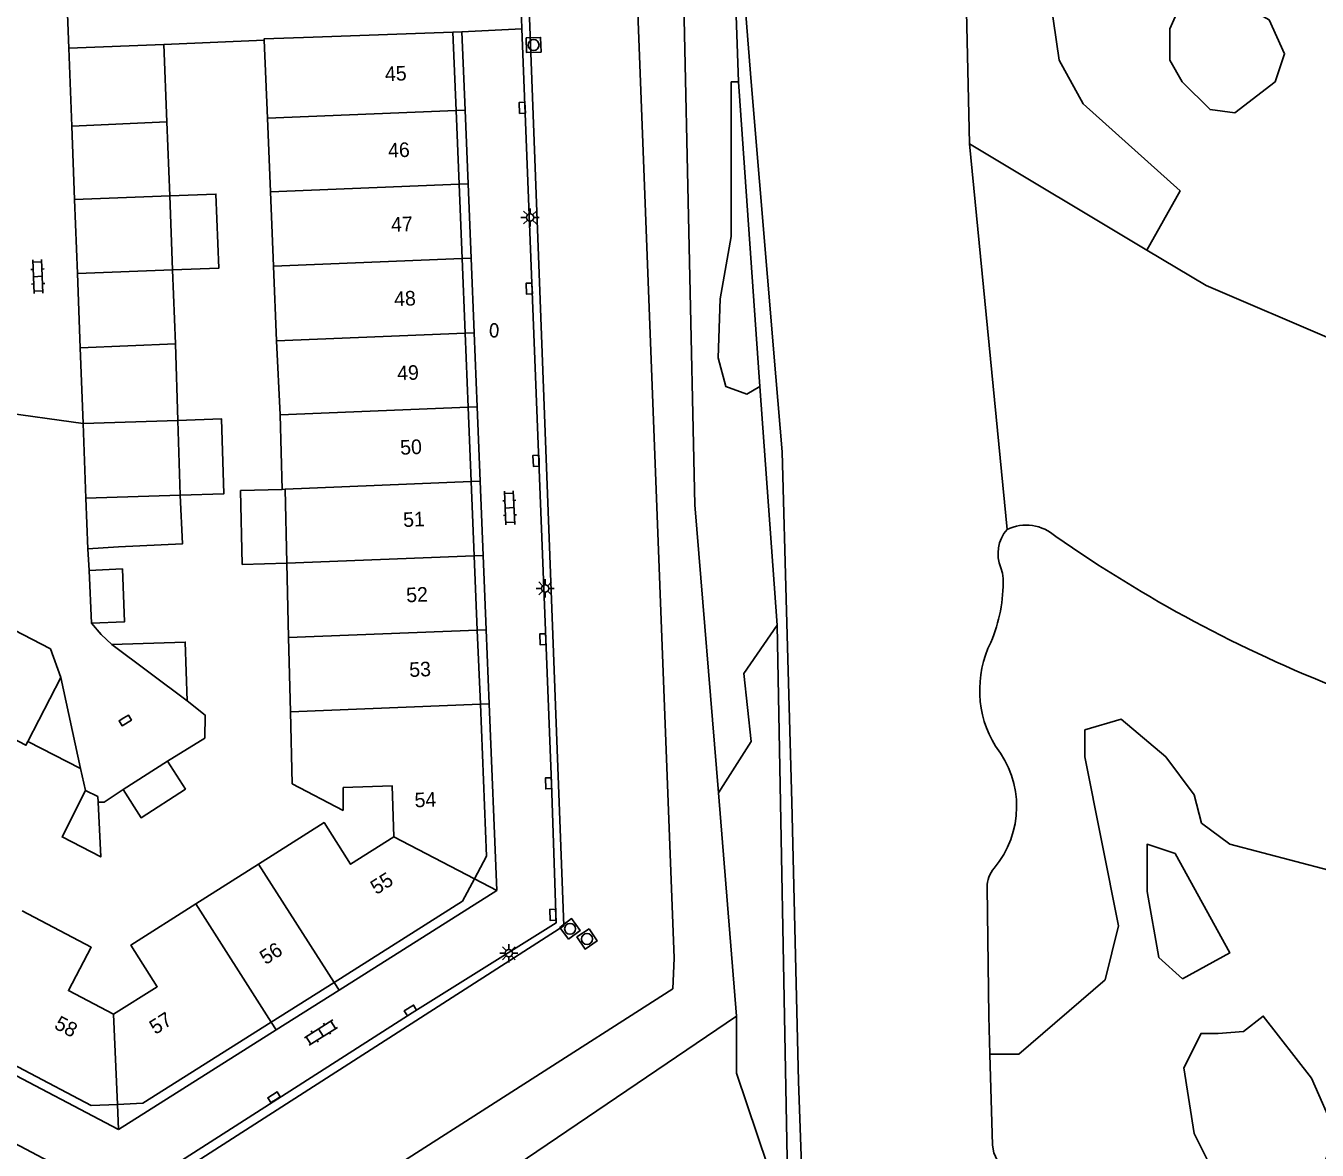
# Model space of a CAD drawing. Extents: x 124000 to 128010, y 398999 to 403000.
# Drawn here: x 127017.1 to 127105.7, y 399818 to 399895.1 of the extents above; entities that cross this region are included whole.
import ezdxf

# ---------------------------------------------------------------- set-up
doc = ezdxf.new("R2010")
doc.units = 0
for name, color, linetype in [('gg-afsc-erfafscheiding', 7, 'Continuous'), ('gg-afsc-hekwerk', 7, 'Continuous'), ('gg-afsc-muur', 7, 'Continuous'), ('gg-anno-huisnummerreeks BGT', 7, 'Continuous'), ('gg-bbg-bijgebouw', 7, 'Continuous'), ('gg-bbg-gedigitaliseerde bebouwing', 7, 'Continuous'), ('gg-bbg-gedigitaliseerde bijgebouw', 7, 'Continuous'), ('gg-bbg-hoofdgebouw', 7, 'Continuous'), ('gg-bbg-luifel en loopbrug', 7, 'Continuous'), ('gg-bbg-onder overbouw', 7, 'Continuous'), ('gg-bbg-pand overbouw', 7, 'Continuous'), ('gg-bbg-tussenscheiding', 7, 'Continuous'), ('gg-bbg-tussenscheiding niveau 01', 7, 'Continuous'), ('gg-knt-verharding', 7, 'Continuous'), ('gg-kntw-bovenkant insteek waterloop', 7, 'Continuous'), ('gt-grn-groengrens', 7, 'Continuous'), ('gt-grn-vlakafsluiter', 7, 'Continuous'), ('gt-grn-weggrens', 7, 'Continuous'), ('gt-symb-brandkraan', 7, 'Continuous'), ('gt-symb-klinker verharding', 7, 'Continuous'), ('gt-symb-kolk', 7, 'Continuous'), ('gt-symb-lichtmast', 7, 'Continuous'), ('gt-symb-rioolschacht', 7, 'Continuous'), ('gx-grn-maaiveld', 7, 'Continuous')]:
    doc.layers.add(name, color=color, linetype=linetype)

# ---------------------------------------------------------------- blocks, each defined once
blk = doc.blocks.new('gt0-LMAST')
at = {"layer": 'gt-symb-lichtmast'}
for p, q in [((-0.182, 0.173), (-0.447, 0.438)), ((-0.005, 0.246), (-0.005, 0.621)), ((0.172, 0.173), (0.437, 0.438)), ((-0.255, -0.004), (-0.63, -0.004)), ((-0.182, -0.181), (-0.447, -0.446)), ((-0.005, -0.254), (-0.005, -0.629)), ((0.437, -0.446), (0.172, -0.181)), ((0.245, -0.004), (0.62, -0.004))]:
    blk.add_line(p, q, dxfattribs=at)
blk.add_circle((-0.005, -0.004), 0.25, dxfattribs=at)
blk = doc.blocks.new('gt0-RS')
at = {"layer": 'gt-symb-rioolschacht'}
blk.add_lwpolyline([(-0.5, -0.5), (0.5, -0.5), (0.5, 0.5), (-0.5, 0.5)], close=True, dxfattribs=at)
blk.add_circle((0, 0), 0.375, dxfattribs=at)
blk = doc.blocks.new('gt0-KOLK')
at = {"layer": 'gt-symb-kolk'}
blk.add_lwpolyline([(0, 0), (0.375, 0), (0.375, 0.4), (-0.375, 0.4), (-0.375, 0), (0, 0)], dxfattribs=at)
blk = doc.blocks.new('gt0-KL1')
at = {"layer": 'gt-symb-klinker verharding'}
for p, q in [((-1.15, 0.3), (1.15, 0.3)), ((-1, -0.3), (-1, 0.3)), ((-0.5, 0.3), (-0.5, 0.45)), ((0, -0.3), (0, 0.3)), ((0.5, 0.3), (0.5, 0.45)), ((1, -0.3), (1, 0.3)), ((-1.15, -0.3), (1.15, -0.3)), ((-0.5, -0.45), (-0.5, -0.3)), ((0.5, -0.45), (0.5, -0.3))]:
    blk.add_line(p, q, dxfattribs=at)
blk = doc.blocks.new('gt0-BR')
at = {"layer": 'gt-symb-brandkraan'}
for centre, radius, start, end in [((-0.244, 0), 0.206, 107.56694, 252.43307), ((0.599, -2.664), 3, 106.89205, 107.56694), ((0, -0.691), 0.938, 73.10799, 106.89205), ((-0.599, -2.664), 3, 72.43309, 73.10799), ((0.244, 0), 0.206, 287.56695, 72.43309), ((0.599, 2.664), 3, 252.43307, 253.10797), ((0, 0.691), 0.938, 253.10797, 286.89206), ((-0.599, 2.664), 3, 286.89206, 287.56695)]:
    blk.add_arc(centre, radius, start, end, dxfattribs=at)

msp = doc.modelspace()

# ---------------------------------------------------------------- linework, layer by layer
at = {"layer": 'gg-afsc-erfafscheiding'}
for p, q in [((127033.438, 399894.099), (127026.545, 399893.813)), ((127020.829, 399844.155), (127021.178, 399842.635))]:
    msp.add_line(p, q, dxfattribs=at)
for points in [[(127021.592, 399854.117), (127022.236, 399853.335), (127022.984, 399852.641)], [(127028.154, 399848.778), (127029.38, 399847.811), (127029.351, 399846.228), (127026.804, 399844.657)], [(127023.745, 399842.713), (127022.444, 399841.834), (127022.033, 399841.831)]]:
    msp.add_lwpolyline(points, dxfattribs=at)
at = {"layer": 'gg-afsc-hekwerk'}
msp.add_line((127021.867, 399803.719), (127061.465, 399829.027), dxfattribs=at)
msp.add_line((127021.867, 399803.719), (127061.465, 399829.027), dxfattribs=at)
msp.add_lwpolyline([(127056.649, 399959.085), (127061.561, 399831.145), (127061.465, 399829.027)], dxfattribs=at)
msp.add_lwpolyline([(127056.649, 399959.085), (127061.561, 399831.145), (127061.465, 399829.027)], dxfattribs=at)
at = {"layer": 'gg-afsc-muur'}
msp.add_line((127021.422, 399857.729), (127021.326, 399859.202), dxfattribs=at)
at = {"layer": 'gg-bbg-bijgebouw'}
for p, q in [((127026.545, 399893.813), (127020.038, 399893.552)), ((127020.238, 399888.214), (127020.038, 399893.552)), ((127020.427, 399883.168), (127020.238, 399888.214)), ((127020.618, 399878.091), (127020.427, 399883.168)), ((127020.809, 399873), (127020.618, 399878.091)), ((127020.809, 399873), (127021.003, 399867.814)), ((127021.195, 399862.683), (127021.003, 399867.814)), ((127021.326, 399859.202), (127021.195, 399862.683)), ((127021.422, 399857.729), (127021.592, 399854.117)), ((127022.984, 399852.641), (127028.154, 399848.778)), ((127019.486, 399850.395), (127017.222, 399846.003)), ((127020.829, 399844.155), (127019.486, 399850.395)), ((127017.222, 399846.003), (127020.829, 399844.155)), ((127026.804, 399844.657), (127023.745, 399842.713))]:
    msp.add_line(p, q, dxfattribs=at)
for points in [[(127022.984, 399852.641), (127028.015, 399852.821), (127028.154, 399848.778)], [(127021.178, 399842.635), (127019.566, 399839.452), (127022.22, 399838.076), (127022.033, 399841.831)], [(127022.033, 399841.831), (127022.02, 399842.214), (127021.178, 399842.635)]]:
    msp.add_lwpolyline(points, dxfattribs=at)
at = {"layer": 'gg-bbg-gedigitaliseerde bebouwing'}
for p, q in [((127033.438, 399894.099), (127033.656, 399888.762)), ((127033.656, 399888.762), (127033.863, 399883.696)), ((127033.863, 399883.696), (127034.071, 399878.601)), ((127034.071, 399878.601), (127034.28, 399873.485)), ((127034.28, 399873.485), (127034.533, 399868.412)), ((127034.859, 399863.299), (127034.66, 399863.291)), ((127034.859, 399863.299), (127034.984, 399858.221)), ((127034.984, 399858.221), (127035.109, 399853.134)), ((127035.109, 399853.134), (127035.234, 399848.033)), ((127035.234, 399848.033), (127035.356, 399843.089)), ((127038.852, 399841.266), (127035.356, 399843.089)), ((127038.852, 399842.84), (127038.852, 399841.266)), ((127033.04, 399837.58), (127028.732, 399834.851))]:
    msp.add_line(p, q, dxfattribs=at)
for points in [[(127038.852, 399842.84), (127042.205, 399842.966), (127042.332, 399839.452)], [(127042.332, 399839.452), (127039.354, 399837.573), (127037.543, 399840.433), (127033.04, 399837.58)], [(127028.732, 399834.851), (127024.285, 399832.034), (127026.093, 399829.178), (127023.101, 399827.281)], [(127023.101, 399827.281), (127020.002, 399828.908), (127021.57, 399831.887), (127016.819, 399834.389)]]:
    msp.add_lwpolyline(points, dxfattribs=at)
at = {"layer": 'gg-bbg-gedigitaliseerde bijgebouw'}
for p, q in [((127026.545, 399893.813), (127026.75, 399888.494)), ((127026.75, 399888.494), (127026.945, 399883.427)), ((127026.945, 399883.427), (127027.141, 399878.341)), ((127027.141, 399878.341), (127027.336, 399873.281)), ((127027.336, 399873.281), (127027.508, 399868.027)), ((127027.508, 399868.027), (127027.668, 399862.895)), ((127021.326, 399859.202), (127023.432, 399859.34))]:
    msp.add_line(p, q, dxfattribs=at)
for points in [[(127027.668, 399862.895), (127027.825, 399859.546), (127023.432, 399859.34)], [(127021.592, 399854.117), (127023.854, 399854.208), (127023.707, 399857.833), (127021.422, 399857.729)], [(127023.745, 399842.713), (127024.981, 399840.762), (127028.03, 399842.727), (127026.804, 399844.657)]]:
    msp.add_lwpolyline(points, dxfattribs=at)
at = {"layer": 'gg-bbg-hoofdgebouw'}
for p, q in [((127046.377, 399894.648), (127036.786, 399894.323)), ((127034.66, 399863.291), (127034.533, 399868.412))]:
    msp.add_line(p, q, dxfattribs=at)
msp.add_lwpolyline([(127036.786, 399894.323), (127033.434, 399894.209), (127033.438, 399894.099)], dxfattribs=at)
at = {"layer": 'gg-bbg-luifel en loopbrug'}
msp.add_line((127034.66, 399863.291), (127031.798, 399863.221), dxfattribs=at)
for points in [[(127026.945, 399883.427), (127030.116, 399883.549), (127030.312, 399878.463), (127027.141, 399878.341)], [(127027.668, 399862.895), (127030.667, 399862.988), (127030.507, 399868.12), (127027.508, 399868.027)], [(127031.798, 399863.221), (127031.923, 399858.146), (127034.984, 399858.221)], [(127019.486, 399850.395), (127018.778, 399852.345), (127015.629, 399853.98)], [(127012.555, 399848.105), (127017.088, 399845.745), (127017.222, 399846.003)]]:
    msp.add_lwpolyline(points, dxfattribs=at)
at = {"layer": 'gg-bbg-onder overbouw'}
for p, q in [((127046.377, 399894.648), (127046.596, 399889.29)), ((127046.596, 399889.29), (127046.803, 399884.224)), ((127046.803, 399884.224), (127047.011, 399879.129)), ((127047.011, 399879.129), (127047.22, 399874.014)), ((127047.22, 399874.014), (127047.427, 399868.938)), ((127047.427, 399868.938), (127047.636, 399863.822)), ((127047.636, 399863.822), (127047.844, 399858.735)), ((127047.844, 399858.735), (127048.052, 399853.641)), ((127048.052, 399853.641), (127048.259, 399848.556)), ((127038.222, 399829.475), (127033.912, 399826.749))]:
    msp.add_line(p, q, dxfattribs=at)
for points in [[(127048.259, 399848.556), (127048.685, 399838.135), (127047.85, 399836.58)], [(127047.85, 399836.58), (127047.028, 399835.046), (127038.222, 399829.475)], [(127033.912, 399826.749), (127025.103, 399821.177), (127023.36, 399821.103)], [(127023.36, 399821.103), (127021.558, 399821.027), (127012.353, 399825.868)]]:
    msp.add_lwpolyline(points, dxfattribs=at)
at = {"layer": 'gg-bbg-pand overbouw'}
for p, q in [((127046.377, 399894.648), (127046.993, 399894.674)), ((127046.993, 399894.674), (127047.211, 399889.315)), ((127047.211, 399889.315), (127047.418, 399884.249)), ((127047.418, 399884.249), (127047.626, 399879.154)), ((127047.626, 399879.154), (127047.834, 399874.039)), ((127047.834, 399874.039), (127048.041, 399868.963)), ((127048.041, 399868.963), (127048.25, 399863.847)), ((127048.25, 399863.847), (127048.457, 399858.76)), ((127048.457, 399858.76), (127048.665, 399853.665)), ((127048.665, 399853.665), (127048.872, 399848.581)), ((127048.872, 399848.581), (127049.394, 399835.776)), ((127049.394, 399835.776), (127038.566, 399828.937)), ((127038.566, 399828.937), (127034.254, 399826.214)), ((127034.254, 399826.214), (127023.432, 399819.379)), ((127023.432, 399819.379), (127012.08, 399825.346))]:
    msp.add_line(p, q, dxfattribs=at)
at = {"layer": 'gg-bbg-tussenscheiding'}
for p, q in [((127046.596, 399889.29), (127033.656, 399888.762)), ((127026.75, 399888.494), (127020.238, 399888.214)), ((127046.803, 399884.224), (127033.863, 399883.696)), ((127026.945, 399883.427), (127020.427, 399883.168)), ((127047.011, 399879.129), (127034.071, 399878.601)), ((127027.141, 399878.341), (127020.618, 399878.091)), ((127047.22, 399874.014), (127034.28, 399873.485)), ((127020.809, 399873), (127027.336, 399873.281)), ((127047.427, 399868.938), (127034.533, 399868.412)), ((127027.508, 399868.027), (127021.003, 399867.814)), ((127047.636, 399863.822), (127034.859, 399863.299)), ((127027.668, 399862.895), (127021.195, 399862.683)), ((127047.844, 399858.735), (127034.984, 399858.221)), ((127048.052, 399853.641), (127035.109, 399853.134)), ((127035.234, 399848.033), (127048.259, 399848.556)), ((127047.85, 399836.58), (127042.332, 399839.452)), ((127038.222, 399829.475), (127033.04, 399837.58)), ((127033.912, 399826.749), (127028.732, 399834.851)), ((127023.36, 399821.103), (127023.101, 399827.281))]:
    msp.add_line(p, q, dxfattribs=at)
at = {"layer": 'gg-bbg-tussenscheiding niveau 01'}
for p, q in [((127047.211, 399889.315), (127046.596, 399889.29)), ((127047.418, 399884.249), (127046.803, 399884.224)), ((127047.626, 399879.154), (127047.011, 399879.129)), ((127047.834, 399874.039), (127047.22, 399874.014)), ((127048.041, 399868.963), (127047.427, 399868.938)), ((127048.25, 399863.847), (127047.636, 399863.822)), ((127048.457, 399858.76), (127047.844, 399858.735)), ((127048.665, 399853.665), (127048.052, 399853.641)), ((127048.259, 399848.556), (127048.872, 399848.581)), ((127049.394, 399835.776), (127047.85, 399836.58)), ((127034.254, 399826.214), (127033.912, 399826.749)), ((127023.432, 399819.379), (127023.36, 399821.103))]:
    msp.add_line(p, q, dxfattribs=at)
at = {"layer": 'gg-knt-verharding'}
for p, q in [((127050.927, 399899.708), (127051.116, 399894.878)), ((126973.861, 399840.727), (127023.105, 399814.858)), ((127038.566, 399828.937), (127038.222, 399829.475))]:
    msp.add_line(p, q, dxfattribs=at)
msp.add_lwpolyline([(127051.116, 399894.878), (127053.136, 399843.138), (127053.458, 399833.554), (127043.571, 399827.374), (127024.267, 399815.021)], dxfattribs=at)
at = {"layer": 'gg-kntw-bovenkant insteek waterloop'}
for p, q in [((127081.467, 399902.076), (127081.822, 399886.992)), ((127066.848, 399891.243), (127068.533, 399871.008)), ((127081.822, 399886.992), (127093.99, 399879.709))]:
    msp.add_line(p, q, dxfattribs=at)
for points in [[(127066.175, 399910.062), (127066.464, 399895.858), (127066.848, 399891.243)], [(127093.99, 399879.709), (127098.048, 399877.28), (127106.807, 399873.53)], [(127068.533, 399871.008), (127068.961, 399865.868), (127069.261, 399854.931)], [(127084.124, 399857.185), (127084.082, 399857.552), (127083.971, 399857.909)], [(127069.261, 399854.931), (127069.62, 399841.841), (127070.096, 399822.707), (127070.345, 399815.635)], [(127083.029, 399836.001), (127083.139, 399827.155), (127083.214, 399824.559)], [(127083.214, 399824.559), (127083.394, 399818.316), (127083.49, 399817.775), (127083.728, 399817.282)]]:
    msp.add_lwpolyline(points, dxfattribs=at)
for centre, radius, start, end in [((127086.313, 399858.885), 2.537, 139.11009, 202.62124), ((127085.699, 399857.773), 3.065, 48.30205, 115.18828), ((127141.704, 399937.302), 94.225, 235.05894, 248.60562), ((127073.524, 399856.944), 10.603, 336.98796, 1.30301), ((127089.902, 399849.521), 7.386, 153.65296, 211.45304), ((127078.476, 399841.544), 6.577, 319.81523, 38.81527), ((127085.034, 399836.008), 2.005, 139.8691, 180.19302)]:
    msp.add_arc(centre, radius, start, end, dxfattribs=at)
at = {"layer": 'gt-grn-groengrens'}
msp.add_line((127065.839, 399827.145), (127064.591, 399842.477), dxfattribs=at)
for points in [[(127017.997, 399977.203), (127018.417, 399972.725), (127049.214, 399956.021), (127050.258, 399931.944), (127053.977, 399833.354), (127024.811, 399814.627), (127024.746, 399812.148), (127023.767, 399808.102), (127021.867, 399803.719)], [(127083.675, 399904.112), (127086.632, 399902.041), (127087.961, 399892.735), (127089.623, 399889.743), (127096.268, 399883.76), (127093.99, 399879.709)], [(127100.03, 399889.128), (127098.328, 399889.341), (127096.414, 399891.256), (127095.563, 399892.745), (127095.563, 399894.873), (127097.265, 399898.703), (127098.541, 399897.639), (127102.37, 399895.512), (127103.434, 399893.171), (127102.795, 399891.256), (127100.03, 399889.128)], [(127107.597, 399837.758), (127106.465, 399837.165), (127099.668, 399838.946), (127097.725, 399840.403), (127097.24, 399842.346), (127095.298, 399844.936), (127092.223, 399847.527), (127089.732, 399846.786), (127089.732, 399844.934), (127092.046, 399833.357), (127091.12, 399829.653), (127085.201, 399824.559), (127083.214, 399824.559)], [(127096.431, 399829.718), (127094.812, 399831.175), (127094.003, 399835.709), (127094.003, 399838.946), (127095.924, 399838.303), (127099.668, 399831.499), (127096.431, 399829.718)], [(127028.495, 399789.487), (127024.398, 399793.977), (127024.07, 399796.272), (127025.516, 399799.832), (127065.839, 399827.145)], [(127103.63, 399804.634), (127101.97, 399805.345), (127099.6, 399814.356), (127097.23, 399819.098), (127096.519, 399823.603), (127097.704, 399825.974), (127098.889, 399825.974), (127100.624, 399826.113), (127101.97, 399827.159), (127105.289, 399822.891), (127106.948, 399819.098), (127105.289, 399814.83), (127105.052, 399812.222), (127105.763, 399809.376), (127105.526, 399805.82), (127103.63, 399804.634)]]:
    msp.add_lwpolyline(points, dxfattribs=at)
at = {"layer": 'gt-grn-vlakafsluiter'}
msp.add_line((127084.395, 399860.546), (127081.822, 399886.992), dxfattribs=at)
at = {"layer": 'gt-grn-weggrens'}
for p, q in [((127019.844, 399898.543), (127020.038, 399893.552)), ((127046.993, 399894.674), (127051.116, 399894.878)), ((127014.938, 399868.645), (127021.003, 399867.814))]:
    msp.add_line(p, q, dxfattribs=at)
at = {"layer": 'gx-grn-maaiveld'}
for p, q in [((127065.245, 399911.923), (127065.973, 399891.243)), ((127065.973, 399891.243), (127067.435, 399870.359)), ((127067.435, 399870.359), (127068.615, 399853.984)), ((127068.615, 399853.984), (127069.325, 399816.163))]:
    msp.add_line(p, q, dxfattribs=at)
for points in [[(127083.045, 399985.026), (127083.045, 399992.352), (127084.356, 399997.394), (127079.769, 400000.671), (127077.803, 400004.604), (127077.475, 400008.537), (127074.527, 400010.175), (127065.025, 400010.175), (127059.455, 400008.864), (127049.954, 400003.62), (127039.141, 399996.082), (127029.664, 399985.604), (127029.968, 399981.007), (127035.21, 399977.729), (127040.452, 399976.091), (127044.711, 399973.141), (127051.592, 399970.847), (127056.834, 399967.569), (127060.11, 399963.964), (127062.251, 399940.413), (127061.421, 399933.048), (127062.983, 399862.233), (127064.591, 399842.477)], [(127065.973, 399891.243), (127065.473, 399891.243), (127065.473, 399880.634), (127064.706, 399876.364), (127064.575, 399872.312), (127065.098, 399870.351), (127066.536, 399869.828), (127067.435, 399870.359)], [(127068.615, 399853.984), (127066.344, 399850.651), (127066.833, 399846.001), (127064.591, 399842.477)], [(127069.325, 399816.163), (127067.989, 399816.855), (127065.839, 399823.241), (127065.839, 399827.145)]]:
    msp.add_lwpolyline(points, dxfattribs=at)

# ---------------------------------------------------------------- block references
at = {"layer": 'gt-symb-brandkraan', "rotation": 88.22439947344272}
msp.add_blockref('gt0-BR', (127049.208, 399874.201), dxfattribs=at)
at = {"layer": 'gt-symb-klinker verharding'}
for p, rotation in [((127017.9, 399877.894), -87.70709950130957), ((127050.268, 399862.025), -87.64984047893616), ((127037.318, 399826.028), 32.29094835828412)]:
    msp.add_blockref('gt0-KL1', p, dxfattribs=dict(at, rotation=rotation))
at = {"layer": 'gt-symb-kolk'}
for p, rotation in [((127051.333, 399889.469), 92.17836882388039), ((127051.812, 399877.071), 92.23563689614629), ((127052.284, 399865.26), 92.29290049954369), ((127052.748, 399853.018), 92.17836882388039), ((127023.793, 399847.617), -148.91827016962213), ((127053.136, 399843.138), 92.23563689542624), ((127053.432, 399834.111), 91.89196541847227), ((127043.571, 399827.374), 32.005383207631), ((127034.209, 399821.427), 32.41844994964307)]:
    msp.add_blockref('gt0-KOLK', p, dxfattribs=dict(at, rotation=rotation))
at = {"layer": 'gt-symb-lichtmast'}
for p in [(127051.676, 399881.949), (127052.713, 399856.501), (127050.218, 399831.476)]:
    msp.add_blockref('gt0-LMAST', p, dxfattribs=at)
at = {"layer": 'gt-symb-rioolschacht'}
for p, rotation in [((127051.911, 399893.774), -87.9934610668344), ((127054.415, 399833.144), 36.58342113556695), ((127055.578, 399832.451), -146.13505688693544)]:
    msp.add_blockref('gt0-RS', p, dxfattribs=dict(at, rotation=rotation))

# ---------------------------------------------------------------- texts
at = {"layer": 'gg-anno-huisnummerreeks BGT'}
for s, rotation, p in [('45', 2.4, (127041.734, 399891.29)), ('46', 2.4, (127041.949, 399886.043)), ('47', 2.4, (127042.156, 399880.958)), ('48', 2.4, (127042.365, 399875.858)), ('49', 2.4, (127042.573, 399870.762)), ('50', 2.4, (127042.781, 399865.666)), ('51', 2.4, (127042.983, 399860.708)), ('52', 2.4, (127043.194, 399855.542)), ('53', 2.4, (127043.403, 399850.421)), ('54', 2.4, (127043.768, 399841.476)), ('55', 32.3, (127041.125, 399835.454)), ('56', 32.3, (127033.528, 399830.649)), ('57', 32.3, (127025.961, 399825.862)), ('58', 332.3, (127018.955, 399826.349))]:
    msp.add_text(s, height=1, rotation=rotation, dxfattribs=at).set_placement(p)

doc.saveas('drawing.dxf')
